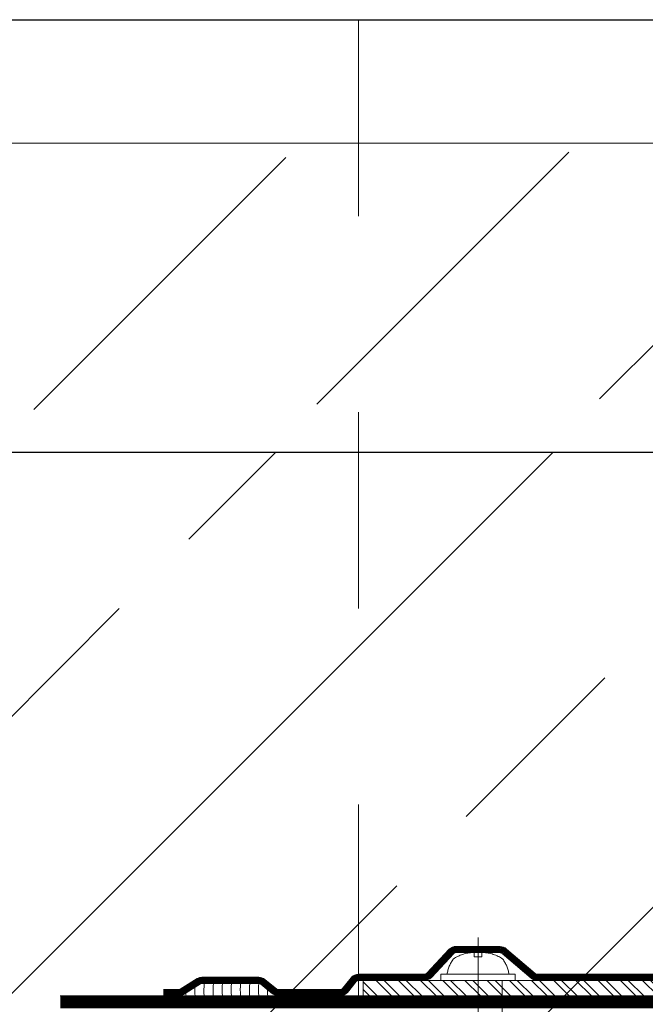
# Model space of a CAD drawing. Header units: millimetres. Extents: x 402 to 79005, y -7782 to 89952.
# Tile 273 of 423: x 39987 to 39997, y 23866 to 23882. Entities that reach past the tile are written whole.
import ezdxf

# ---------------------------------------------------------------- set-up
doc = ezdxf.new("R2010")
doc.units = ezdxf.units.MM
doc.header["$LTSCALE"] = 10
for name, pattern in [('GEN7A', [6.875, 4.75, -0.875, 0.375, -0.875]), ('HIDDEN2', [0.1875, 0.125, -0.0625]), ('JIS_02_0.7', [1.35, 0.75, -0.6]), ('Kreska', [6.35, 3.175, -3.175])]:
    doc.linetypes.add(name, pattern=pattern)
doc.layers.get('0').update_dxf_attribs({"lineweight": 0})
for name, color, linetype, lineweight in [('0_PROJEKTOWANA WYLEWKA BETONOWA', 150, 'Continuous', 0), ('0_ZAMUROWANIA', 150, 'Continuous', 30), ('_MB_foil_0.7', 102, 'JIS_02_0.7', 0), ('_MB_foil_obrys_0.09', 106, 'Continuous', 0), ('_MB_hidden_0.09', 125, 'HIDDEN2', 0), ('_MB_kreskowanie_konstrukcje_0.09', 250, 'Continuous', 0), ('_MB_obrobki_stal_0.15', 6, 'Continuous', 0), ('_MB_osie_0.09', 51, 'GEN7A', 0), ('_MB_silikon_0.09', 161, 'Continuous', 0), ('S-BEAM-HDLN', 1, 'Kreska', 18)]:
    doc.layers.add(name, color=color, linetype=linetype, lineweight=lineweight)

# ---------------------------------------------------------------- blocks, each defined once
blk = doc.blocks.new('*U4551')
at = {"layer": '_MB_kreskowanie_konstrukcje_0.09'}
h = blk.add_hatch(dxfattribs=at)
h.set_pattern_fill('STEEL', color=256, scale=0.08, angle=180)
h.set_pattern_definition([(135, (311.34696, -496.7269), (0.17960512, 0.17960512), []), (135, (311.34696, -496.5999), (0.17960512, 0.17960512), [])])
h.paths.add_polyline_path([(-34.526, -15.8), (-34.526, -15.55), (-24.426, -15.55, 0.414214), (-24.276, -15.4), (-24.276, -5), (-24.026, -5), (-24.026, -15.4, -0.414214), (-24.426, -15.8)])
at = {"layer": '_MB_foil_0.7', "ltscale": 5}
for points, const_width in [([(-37.757, -15.75), (-37.514, -15.75, 0.139284), (-37.462, -15.735), (-37.186, -15.565, -0.139284), (-37.134, -15.55), (-36.213, -15.55, -0.173023), (-36.15, -15.573), (-35.961, -15.727, 0.173023), (-35.897, -15.75), (-34.899, -15.75, 0.227838), (-34.82, -15.712), (-34.681, -15.538, -0.227838), (-34.602, -15.5), (-33.532, -15.5, 0.207405), (-33.459, -15.468), (-33.097, -15.082, -0.207989), (-33.023, -15.05), (-32.309, -15.052, -0.193615), (-32.24, -15.08), (-31.776, -15.476, 0.178729), (-31.711, -15.5), (-29.378, -15.5, 0.223273)], 0.1), ([(-39.426, -15.9), (-18.126, -15.9, -0.198993), (-18.056, -15.929), (-14.612, -15.929)], 0.2)]:
    blk.add_lwpolyline(points, format="xyb", dxfattribs=dict(at, const_width=const_width))
at = {"layer": '_MB_foil_obrys_0.09', "ltscale": 5}
for points in [[(-37.757, -15.8), (-37.514, -15.8, 0.139284), (-37.435, -15.778), (-37.16, -15.607, -0.139284), (-37.134, -15.6), (-36.213, -15.6, -0.173023), (-36.182, -15.611), (-35.992, -15.766, 0.173023), (-35.897, -15.8), (-34.899, -15.8, 0.227838), (-34.781, -15.744), (-34.641, -15.569, -0.227838), (-34.602, -15.55), (-33.532, -15.55, 0.207405), (-33.422, -15.503), (-33.06, -15.116, -0.207989), (-33.024, -15.1), (-32.309, -15.102, -0.200049), (-32.274, -15.117), (-31.809, -15.514, 0.178729), (-31.711, -15.55), (-29.378, -15.55, 0.223273)], [(-37.757, -15.7), (-37.514, -15.7, 0.139284), (-37.488, -15.693), (-37.213, -15.522, -0.139284), (-37.134, -15.5), (-36.213, -15.5, -0.173023), (-36.118, -15.534), (-35.929, -15.689, 0.173023), (-35.897, -15.7), (-34.899, -15.7, 0.227838), (-34.86, -15.681), (-34.72, -15.506, -0.227838), (-34.602, -15.45), (-33.532, -15.45, 0.207405), (-33.495, -15.434), (-33.133, -15.047, -0.207989), (-33.023, -15), (-32.309, -15.002, -0.19077), (-32.206, -15.043), (-31.744, -15.438, 0.178729), (-31.711, -15.45), (-29.378, -15.45, 0.223273)], [(-39.426, -15.8), (-18.126, -15.8, -0.198993), (-17.985, -15.859), (-14.541, -15.859)]]:
    blk.add_lwpolyline(points, format="xyb", dxfattribs=at)
at = {"layer": '_MB_hidden_0.09'}
blk.add_lwpolyline([(-32.167, -15.45, 0.120774), (-32.267, -15.205, 0.150896), (-32.588, -15.1), (-32.607, -15.1), (-32.607, -15.17), (-32.727, -15.17), (-32.727, -15.1), (-32.745, -15.1, 0.150896), (-33.067, -15.205, 0.120774), (-33.167, -15.45)], format="xyb", dxfattribs=at)
blk.add_lwpolyline([(-32.067, -15.45), (-32.067, -15.55), (-33.267, -15.55), (-33.267, -15.45)], close=True, dxfattribs=at)
blk.add_lwpolyline([(-32.276, -15.55), (-32.276, -19.312), (-32.142, -19.812), (-32.667, -19.812), (-33.192, -19.812), (-33.058, -19.312), (-33.058, -15.55)], dxfattribs=at)
at = {"layer": '_MB_obrobki_stal_0.15'}
blk.add_lwpolyline([(-24.026, -5), (-24.026, -15.4, -0.414214), (-24.426, -15.8), (-34.526, -15.8), (-34.526, -15.55), (-24.426, -15.55, 0.414214), (-24.276, -15.4), (-24.276, -5), (-24.026, -5)], format="xyb", dxfattribs=at)
at = {"layer": '_MB_osie_0.09'}
blk.add_line((-32.667, -14.854), (-32.667, -20.141), dxfattribs=at)
at = {"layer": '_MB_silikon_0.09'}
for centre, start, end in [((-36.053, -15.703), 174.1474, 185.2824), ((-35.906, -15.703), 174.1474, 185.284), ((-35.759, -15.703), 174.1474, 185.3277), ((-35.612, -15.706), 174.1474, 185.1542), ((-35.465, -15.706), 174.1474, 185.1558), ((-35.318, -15.707), 174.1474, 185.0933), ((-35.171, -15.713), 173.7862, 184.7328), ((-36.347, -15.704), 182.6715, 185.2791), ((-36.2, -15.703), 177.7161, 185.2807), ((-35.024, -15.715), 179.2075, 184.6415)]:
    blk.add_arc(centre, 1.049, start, end, dxfattribs=at)
blk = doc.blocks.new('zw$D6CE')
at = {"layer": 'S-BEAM-HDLN'}
blk.add_line((2480.6, -15899.28), (2480.6, -16149.23), dxfattribs=at)

msp = doc.modelspace()

# ---------------------------------------------------------------- hatches: boundary and pattern name
at = {"layer": '0_PROJEKTOWANA WYLEWKA BETONOWA', "lineweight": 0, "ltscale": 100}
h = msp.add_hatch(dxfattribs=at)
h.set_pattern_fill('ANSI31', color=256, angle=180, style=0)
h.set_pattern_definition([(225, (13757.4565, -24185.0302), (2.24506403, -2.24506403), [])])
h.paths.add_polyline_path([(40003.989, 23876.422), (39977.452, 23875.923), (39977.452, 23879.923), (40003.989, 23880.423)])
at = {"layer": '0_ZAMUROWANIA', "lineweight": 0}
h = msp.add_hatch(dxfattribs=at)
h.set_pattern_fill('ANSI33', color=256, style=0)
h.set_pattern_definition([(45, (117.7615, 0), (-4.4901281, 4.4901281), []), (45, (122.2517, 0), (-4.4901281, 4.4901281), [3.175, -1.5875])])
h.paths.add_polyline_path([(39981.452, 23875.423), (40001.452, 23875.423), (40001.452, 23585.423), (39981.452, 23585.423)])

# ---------------------------------------------------------------- linework, layer by layer
at = {"lineweight": 0}
for points in [[(39977.452, 23882.423), (40004.14, 23882.423)], [(39977.452, 23880.423), (40004.14, 23880.423)]]:
    msp.add_lwpolyline(points, dxfattribs=at)
at = {"lineweight": 30}
msp.add_lwpolyline([(39977.452, 23882.423), (40003.325, 23882.423)], dxfattribs=at)
at = {"lineweight": 9}
msp.add_lwpolyline([(40003.989, 23875.423), (39977.452, 23875.423), (39977.452, 23880.423), (40003.989, 23880.423)], close=True, dxfattribs=at)
at = {"layer": '0_ZAMUROWANIA', "lineweight": 30, "ltscale": 10}
msp.add_lwpolyline([(39981.452, 23875.423), (40001.452, 23875.423), (40001.452, 23585.423), (39981.452, 23585.423)], close=True, dxfattribs=at)

# ---------------------------------------------------------------- block references
at = {"color": 1, "lineweight": 9}
msp.add_blockref('*U4551', (40027.452, 23882.423), dxfattribs=at)
at = {"lineweight": 9, "xscale": 0.1, "yscale": 0.1, "zscale": 0.1}
msp.add_blockref('zw$D6CE', (39744.791, 25472.346), dxfattribs=at)

doc.saveas('drawing.dxf')
